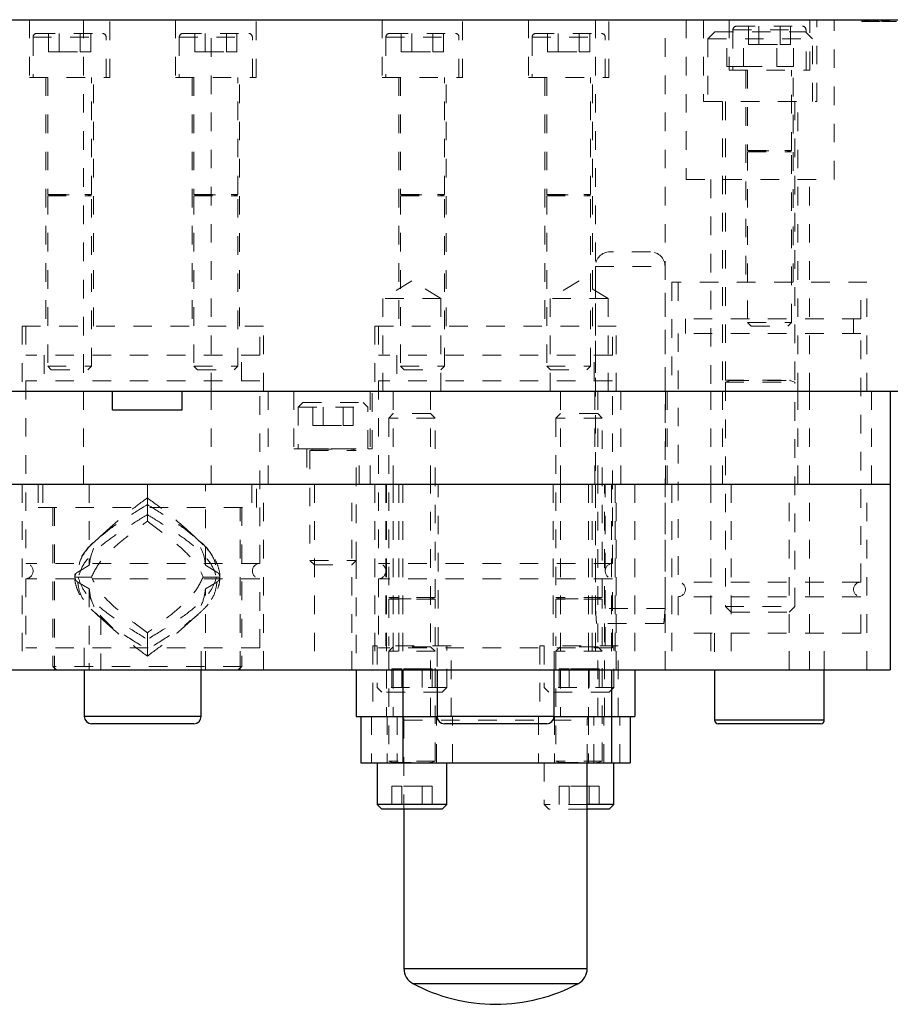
# Model space of a CAD drawing. Header units: inches. Extents: x 220 to 877, y 4 to 174.
# Tile 517 of 656: x 555.46 to 560.15, y 133.48 to 138.78. Entities that reach past the tile are written whole.
import ezdxf

# ---------------------------------------------------------------- set-up
doc = ezdxf.new("R2010")
doc.units = ezdxf.units.IN
doc.header["$LTSCALE"] = 0.5
doc.header["$MEASUREMENT"] = 0
doc.linetypes.add('HIDDEN', pattern=[0.225, 0.15, -0.075])
for name, color, linetype in [('DST-M-S', 53, 'Continuous'), ('PAD-M-S', 135, 'Continuous'), ('PBU-M-S', 8, 'Continuous'), ('PUN-M-S', 8, 'Continuous'), ('SVF-M-S', 8, 'Continuous')]:
    doc.layers.add(name, color=color, linetype=linetype)

msp = doc.modelspace()

# ---------------------------------------------------------------- linework, layer by layer
at = {"layer": 'DST-M-S', "linetype": 'Continuous', "lineweight": 25}
for p, q in [((541.97261, 138.77917), (575.47261, 138.77917)), ((541.97261, 136.77917), (575.47261, 136.77917)), ((555.80764, 135.27917), (555.80764, 135.02854)), ((556.43757, 135.02854), (556.43757, 135.27917)), ((557.70764, 135.27917), (557.70764, 135.02854)), ((558.33757, 135.02854), (558.33757, 135.27917)), ((556.43757, 135.02854), (555.80764, 135.02854)), ((558.33757, 135.02854), (557.70764, 135.02854)), ((556.3982, 134.98917), (555.84701, 134.98917)), ((558.2982, 134.98917), (557.74701, 134.98917))]:
    msp.add_line(p, q, dxfattribs=at)
at = {"layer": 'DST-M-S', "linetype": 'HIDDEN', "lineweight": 18}
for p, q in [((555.51237, 138.77917), (555.51237, 138.46869)), ((555.80386, 138.77917), (555.80386, 136.77917)), ((555.94544, 138.46869), (555.94544, 138.77917)), ((556.29977, 138.77917), (556.29977, 138.46869)), ((556.49136, 136.77917), (556.49136, 138.77917)), ((556.73284, 138.46869), (556.73284, 138.77917)), ((557.41237, 138.77917), (557.41237, 138.46869)), ((557.84544, 138.46869), (557.84544, 138.77917)), ((558.19977, 138.77917), (558.19977, 138.46869)), ((558.56011, 138.77917), (558.56011, 136.77917)), ((558.63284, 138.46869), (558.63284, 138.77917)), ((558.93511, 136.77917), (558.93511, 138.77917)), ((559.04911, 138.77917), (559.04911, 137.91917)), ((559.14311, 138.77917), (559.14311, 138.33917)), ((559.28107, 138.77917), (559.28107, 138.50806)), ((559.71414, 138.50806), (559.71414, 138.77917)), ((559.75211, 138.33917), (559.75211, 138.77917)), ((559.84611, 137.91917), (559.84611, 138.77917)), ((559.99535, 138.76917), (559.99535, 138.77917)), ((560.0092, 138.76917), (559.99535, 138.76917)), ((560.00305, 138.76917), (560.00305, 138.77917)), ((560.0092, 138.76917), (560.0092, 138.77917)), ((560.04165, 138.76917), (560.0092, 138.76917)), ((560.01382, 138.76917), (560.01382, 138.77917)), ((560.01389, 138.76917), (560.01389, 138.77917)), ((560.01826, 138.76917), (560.01826, 138.77917)), ((560.01889, 138.76917), (560.01889, 138.77917)), ((560.01997, 138.76917), (560.01997, 138.77917)), ((560.02043, 138.76917), (560.02043, 138.77917)), ((560.02151, 138.76917), (560.02151, 138.77917)), ((560.02535, 138.76917), (560.02535, 138.77917)), ((560.02711, 138.76917), (560.02711, 138.77917)), ((560.02711, 138.76917), (560.02711, 138.77917)), ((560.0272, 138.76917), (560.0272, 138.77917)), ((560.0272, 138.76917), (560.0272, 138.77917)), ((560.02855, 138.76917), (560.02855, 138.77917)), ((560.02855, 138.76917), (560.02855, 138.77917)), ((560.02855, 138.76917), (560.02855, 138.77917)), ((560.03228, 138.76917), (560.03228, 138.77917)), ((560.03261, 138.76917), (560.03261, 138.77917)), ((560.03261, 138.76917), (560.03261, 138.77917)), ((560.03273, 138.76917), (560.03273, 138.77917)), ((560.03273, 138.76917), (560.03273, 138.77917)), ((560.03273, 138.76917), (560.03273, 138.77917)), ((560.03458, 138.76917), (560.03458, 138.77917)), ((560.03458, 138.76917), (560.03458, 138.77917)), ((560.03531, 138.76917), (560.03531, 138.77917)), ((560.03531, 138.76917), (560.03531, 138.77917)), ((560.04098, 138.76917), (560.04098, 138.77917)), ((560.04098, 138.76917), (560.04098, 138.77917)), ((560.04098, 138.76917), (560.04098, 138.77917)), ((560.04165, 138.76917), (560.04165, 138.77917)), ((560.04165, 138.76917), (560.04165, 138.77917)), ((560.05843, 138.76917), (560.04165, 138.76917)), ((560.04192, 138.76917), (560.04192, 138.77917)), ((560.04192, 138.76917), (560.04192, 138.77917)), ((560.04192, 138.76917), (560.04192, 138.77917)), ((560.04956, 138.76917), (560.04956, 138.77917)), ((560.05687, 138.76917), (560.05687, 138.77917)), ((560.05843, 138.76917), (560.05843, 138.77917)), ((560.0591, 138.76917), (560.0591, 138.77917)), ((560.05997, 138.76917), (560.05997, 138.77917)), ((560.06007, 138.76917), (560.06007, 138.77917)), ((560.06694, 138.76917), (560.06694, 138.77917)), ((560.06761, 138.76917), (560.06761, 138.77917)), ((560.06769, 138.76917), (560.06769, 138.77917)), ((560.06776, 138.76917), (560.06776, 138.77917)), ((560.06884, 138.76917), (560.06884, 138.77917)), ((560.0692, 138.76917), (560.0692, 138.77917)), ((560.06997, 138.76917), (560.06997, 138.77917)), ((560.07074, 138.76917), (560.07074, 138.77917)), ((560.07127, 138.76917), (560.07127, 138.77917)), ((560.07228, 138.76917), (560.07228, 138.77917)), ((560.07997, 138.76917), (560.07997, 138.77917)), ((560.08151, 138.76917), (560.08151, 138.77917)), ((560.08305, 138.76917), (560.08305, 138.77917)), ((560.09843, 138.76917), (560.09843, 138.77917)), ((560.10458, 138.76917), (560.10458, 138.77917)), ((560.10672, 138.76917), (560.10672, 138.77917)), ((560.10766, 138.76917), (560.10766, 138.77917)), ((560.1092, 138.76917), (560.1092, 138.77917)), ((560.11019, 138.76917), (560.11019, 138.77917)), ((560.11055, 138.76917), (560.11055, 138.77917)), ((560.11458, 138.76917), (560.11458, 138.77917)), ((560.11535, 138.76917), (560.11535, 138.77917)), ((560.11535, 138.77917), (560.11535, 138.76917)), ((560.11583, 138.76917), (560.11583, 138.77917)), ((560.11843, 138.76917), (560.11843, 138.77917)), ((560.11939, 138.76917), (560.11939, 138.77917)), ((560.11997, 138.76917), (560.11997, 138.77917)), ((560.12095, 138.76917), (560.12095, 138.77917)), ((560.12608, 138.76917), (560.12608, 138.77917)), ((560.12718, 138.76917), (560.12718, 138.77917)), ((560.12843, 138.76917), (560.12843, 138.77917)), ((560.13168, 138.76917), (560.13168, 138.77917)), ((560.13168, 138.76917), (560.13168, 138.77917)), ((560.13305, 138.76917), (560.13305, 138.77917)), ((560.13358, 138.76917), (560.13358, 138.77917)), ((560.13401, 138.76917), (560.13401, 138.77917)), ((560.13427, 138.76917), (560.13427, 138.77917)), ((560.13689, 138.76917), (560.13689, 138.77917)), ((560.13843, 138.76917), (560.13843, 138.77917)), ((560.1404, 138.76917), (560.1404, 138.77917)), ((560.1404, 138.76917), (560.1404, 138.77917)), ((560.1405, 138.76917), (560.1405, 138.77917)), ((560.14093, 138.76917), (560.14093, 138.77917)), ((560.14093, 138.76917), (560.14093, 138.77917)), ((560.14362, 138.76917), (560.14362, 138.77917)), ((560.14422, 138.76917), (560.14422, 138.77917)), ((559.28107, 138.50806), (559.71414, 138.50806)), ((559.36965, 138.50806), (559.36965, 137.36633)), ((559.62556, 137.36633), (559.62556, 138.50806)), ((555.51237, 138.46869), (555.94544, 138.46869)), ((555.60095, 138.46869), (555.60095, 137.13011)), ((555.85686, 137.13011), (555.85686, 138.46869)), ((556.29977, 138.46869), (556.73284, 138.46869)), ((556.38835, 138.46869), (556.38835, 137.13011)), ((556.64426, 137.13011), (556.64426, 138.46869)), ((557.41237, 138.46869), (557.84544, 138.46869)), ((557.50095, 138.46869), (557.50095, 137.13011)), ((557.75686, 137.13011), (557.75686, 138.46869)), ((558.19977, 138.46869), (558.63284, 138.46869)), ((558.28835, 138.46869), (558.28835, 137.13011)), ((558.54426, 137.13011), (558.54426, 138.46869)), ((559.14311, 138.33917), (559.75211, 138.33917)), ((559.24461, 138.33917), (559.24461, 136.77917)), ((559.65061, 136.77917), (559.65061, 138.33917)), ((559.04911, 137.91917), (559.84611, 137.91917)), ((559.18211, 137.91917), (559.18211, 136.77917)), ((559.71311, 136.77917), (559.71311, 137.91917)), ((557.57261, 137.37305), (557.41636, 137.27917)), ((557.72886, 137.27917), (557.57261, 137.37305)), ((558.47261, 137.37305), (558.31636, 137.27917)), ((558.62886, 137.27917), (558.47261, 137.37305)), ((560.02261, 137.36633), (558.97261, 137.36633)), ((558.97261, 137.36633), (558.97261, 136.77917)), ((560.02261, 136.77917), (560.02261, 137.36633)), ((557.72886, 137.27917), (557.41636, 137.27917)), ((557.41636, 137.27917), (557.41636, 136.77917)), ((557.72886, 136.77917), (557.72886, 137.27917)), ((558.62886, 137.27917), (558.31636, 137.27917)), ((558.31636, 137.27917), (558.31636, 136.77917)), ((558.62886, 136.77917), (558.62886, 137.27917)), ((556.77261, 137.13011), (555.47261, 137.13011)), ((555.47261, 137.13011), (555.47261, 136.77917)), ((555.49268, 137.13011), (555.49268, 136.97263)), ((556.75253, 136.97263), (556.75253, 137.13011)), ((556.77261, 136.77917), (556.77261, 137.13011)), ((558.67261, 137.13011), (557.37261, 137.13011)), ((557.37261, 137.13011), (557.37261, 136.77917)), ((557.39268, 137.13011), (557.39268, 136.97263)), ((558.65253, 136.97263), (558.65253, 137.13011)), ((558.67261, 136.77917), (558.67261, 137.13011)), ((556.75253, 136.97263), (555.49268, 136.97263)), ((555.59111, 136.97263), (555.59111, 136.83484)), ((556.6541, 136.83484), (556.6541, 136.97263)), ((558.65253, 136.97263), (557.39268, 136.97263)), ((557.49111, 136.97263), (557.49111, 136.83484)), ((558.5541, 136.83484), (558.5541, 136.97263)), ((556.75253, 136.83484), (555.49268, 136.83484)), ((555.49268, 136.83484), (555.49268, 135.85251)), ((556.75253, 135.85251), (556.75253, 136.83484)), ((558.65253, 136.83484), (557.39268, 136.83484)), ((557.39268, 136.83484), (557.39268, 135.85251)), ((558.65253, 135.85251), (558.65253, 136.83484)), ((556.75253, 135.85251), (555.49268, 135.85251)), ((558.65253, 135.85251), (557.39268, 135.85251)), ((556.75253, 135.76992), (555.49268, 135.76992)), ((555.49268, 135.76992), (555.49268, 135.39783)), ((556.75253, 135.39783), (556.75253, 135.76992)), ((558.65253, 135.76992), (557.39268, 135.76992)), ((557.39268, 135.76992), (557.39268, 135.39783)), ((558.65253, 135.39783), (558.65253, 135.76992)), ((556.75253, 135.39783), (555.49268, 135.39783)), ((555.80764, 135.39783), (555.80764, 135.27917)), ((556.43757, 135.27917), (556.43757, 135.39783)), ((558.65253, 135.39783), (557.39268, 135.39783)), ((557.70764, 135.39783), (557.70764, 135.27917)), ((558.33757, 135.27917), (558.33757, 135.39783)), ((555.80764, 135.02854), (556.43757, 135.02854)), ((557.70764, 135.02854), (558.33757, 135.02854))]:
    msp.add_line(p, q, dxfattribs=at)
for centre, start, end in [((555.49072, 135.81121), 272.7294, 87.2706), ((556.75449, 135.81121), 92.7294, 267.2706), ((557.39072, 135.81121), 272.7294, 87.2706), ((558.65449, 135.81121), 92.7294, 267.2706)]:
    msp.add_arc(centre, 0.04134, start, end, dxfattribs=at)
at = {"layer": 'DST-M-S', "linetype": 'Continuous', "lineweight": 25}
for centre, start, end in [((555.84701, 135.02854), 180, 270), ((556.3982, 135.02854), 270, 0), ((557.74701, 135.02854), 180, 270), ((558.2982, 135.02854), 270, 0)]:
    msp.add_arc(centre, 0.03937, start, end, dxfattribs=at)
at = {"layer": 'DST-M-S', "linetype": 'HIDDEN', "lineweight": 18}
for points, knots in [([(560.07997, 138.76917), (560.07926, 138.76917), (560.07783, 138.76917), (560.06704, 138.76917), (560.05433, 138.76917), (560.04588, 138.76917), (560.04165, 138.76917)], [0, 0, 0, 0, 0.27914114, 0.55865369, 0.77905895, 1, 1, 1, 1]), ([(560.09294, 138.76917), (560.09026, 138.76917), (560.0816, 138.76917), (560.07288, 138.76917), (560.07145, 138.76917), (560.07074, 138.76917)], [0, 0, 0, 0, 0.1832463, 0.5915479, 1, 1, 1, 1]), ([(560.14422, 138.76917), (560.13967, 138.76917), (560.13056, 138.76917), (560.11908, 138.76917), (560.11066, 138.76917), (560.10804, 138.76917), (560.10672, 138.76917)], [0, 0, 0, 0, 0.28022079, 0.5599142, 0.77995189, 1, 1, 1, 1]), ([(560.18151, 138.76917), (560.18141, 138.76917), (560.1812, 138.76917), (560.17396, 138.76917), (560.16, 138.76917), (560.14948, 138.76917), (560.14422, 138.76917)], [0, 0, 0, 0, 0.2816547, 0.5601107, 0.7800798, 1, 1, 1, 1])]:
    msp.add_open_spline(points, degree=3, knots=knots, dxfattribs=at)
at = {"layer": 'PAD-M-S', "linetype": 'Continuous', "lineweight": 25}
for p, q in [((552.47261, 136.27917), (560.14761, 136.27917)), ((560.14761, 136.27917), (560.14761, 135.27917)), ((552.47261, 135.27917), (560.14761, 135.27917)), ((557.27261, 135.27917), (557.27261, 135.02917)), ((557.52261, 135.27917), (557.52261, 135.02917)), ((558.64761, 135.27917), (558.64761, 135.02917)), ((558.77261, 135.27917), (558.77261, 135.02917)), ((557.27261, 135.02917), (557.52261, 135.02917)), ((557.29761, 135.02917), (557.29761, 134.77917)), ((557.52261, 135.02917), (557.52261, 134.77917)), ((557.52261, 135.02917), (557.70764, 135.02917)), ((558.33757, 135.02917), (558.64761, 135.02917)), ((558.64761, 135.02917), (558.64761, 134.77917)), ((558.64761, 135.02917), (558.77261, 135.02917)), ((558.74761, 135.02917), (558.74761, 134.77917)), ((557.29761, 134.77917), (557.52261, 134.77917)), ((557.52261, 134.77917), (558.64761, 134.77917)), ((558.64761, 134.77917), (558.74761, 134.77917))]:
    msp.add_line(p, q, dxfattribs=at)
at = {"layer": 'PAD-M-S', "linetype": 'HIDDEN', "lineweight": 18}
for p, q in [((555.47261, 136.27917), (555.47261, 135.27917)), ((555.56011, 136.27917), (555.56011, 136.15417)), ((556.73511, 136.15417), (556.73511, 136.27917)), ((556.77261, 135.27917), (556.77261, 136.27917)), ((557.04711, 136.27917), (557.04711, 135.27917)), ((557.24811, 135.27917), (557.24811, 136.27917)), ((557.37261, 136.27917), (557.37261, 135.27917)), ((557.43211, 136.27917), (557.43211, 135.40917)), ((557.43511, 136.27917), (557.43511, 135.02917)), ((557.47211, 136.27917), (557.47211, 135.02917)), ((557.50261, 136.27917), (557.50261, 135.27917)), ((557.50261, 136.27917), (557.50261, 135.27917)), ((557.52261, 136.27917), (557.52261, 135.02917)), ((557.52261, 136.27917), (557.52261, 135.27917)), ((557.67311, 135.02917), (557.67311, 136.27917)), ((557.71311, 135.40917), (557.71311, 136.27917)), ((558.33211, 136.27917), (558.33211, 135.40917)), ((558.37211, 136.27917), (558.37211, 135.02917)), ((558.52261, 136.27917), (558.52261, 135.02917)), ((558.54261, 136.27917), (558.54261, 135.27917)), ((558.56011, 136.27917), (558.56011, 135.27917)), ((558.57311, 135.02917), (558.57311, 136.27917)), ((558.61011, 135.02917), (558.61011, 136.27917)), ((558.61311, 135.40917), (558.61311, 136.27917)), ((558.64761, 136.27917), (558.64761, 135.27917)), ((558.66761, 136.27917), (558.66761, 135.27917)), ((558.67261, 135.27917), (558.67261, 136.27917)), ((558.77261, 136.27917), (558.77261, 135.27917)), ((558.93511, 135.27917), (558.93511, 136.27917)), ((558.97261, 136.27917), (558.97261, 135.27917)), ((559.18211, 136.27917), (559.18211, 135.27917)), ((559.29136, 136.27917), (559.29136, 135.27917)), ((559.60386, 135.27917), (559.60386, 136.27917)), ((559.71311, 135.27917), (559.71311, 136.27917)), ((560.02261, 135.27917), (560.02261, 136.27917)), ((555.56011, 136.15417), (556.73511, 136.15417)), ((555.64761, 136.15417), (555.64761, 135.27917)), ((556.64761, 135.27917), (556.64761, 136.15417)), ((557.27261, 135.86867), (557.27261, 135.27917)), ((557.78361, 135.40917), (557.36161, 135.40917)), ((557.36161, 135.40917), (557.36161, 135.02917)), ((557.78361, 135.02917), (557.78361, 135.40917)), ((558.68361, 135.40917), (558.26161, 135.40917)), ((558.26161, 135.40917), (558.26161, 135.02917)), ((558.68361, 135.02917), (558.68361, 135.40917)), ((557.35386, 135.02917), (557.35386, 134.77917)), ((557.43979, 135.02917), (557.43979, 134.77917)), ((557.49261, 135.02917), (557.49261, 134.77917)), ((557.52261, 135.02917), (557.52261, 134.77917)), ((557.70542, 134.77917), (557.70542, 135.02917)), ((557.70764, 135.02917), (558.33757, 135.02917)), ((557.79136, 134.77917), (557.79136, 135.02917)), ((558.25386, 135.02917), (558.25386, 134.77917)), ((558.33979, 135.02917), (558.33979, 134.77917)), ((558.52261, 135.02917), (558.52261, 134.77917)), ((558.55261, 134.77917), (558.55261, 135.02917)), ((558.60542, 134.77917), (558.60542, 135.02917)), ((558.69136, 134.77917), (558.69136, 135.02917))]:
    msp.add_line(p, q, dxfattribs=at)
at = {"layer": 'PBU-M-S', "linetype": 'HIDDEN', "lineweight": 18}
for p, q in [((555.80386, 136.77917), (555.80386, 136.27917)), ((556.49136, 136.27917), (556.49136, 136.77917)), ((556.79761, 136.27917), (556.79761, 136.77917)), ((556.93661, 136.77917), (556.93661, 136.46917)), ((557.34761, 136.77917), (557.34761, 136.27917)), ((557.35861, 136.46917), (557.35861, 136.77917)), ((557.47211, 136.77917), (557.47211, 136.27917)), ((557.67311, 136.27917), (557.67311, 136.77917)), ((558.37211, 136.77917), (558.37211, 136.27917)), ((558.55761, 136.77917), (558.55761, 136.27917)), ((558.57311, 136.27917), (558.57311, 136.77917)), ((558.69761, 136.27917), (558.69761, 136.77917)), ((558.93761, 136.27917), (558.93761, 136.77917)), ((558.94761, 136.77917), (558.94761, 136.27917)), ((559.18211, 136.77917), (559.18211, 136.27917)), ((559.24461, 136.77917), (559.24461, 136.27917)), ((559.65061, 136.27917), (559.65061, 136.77917)), ((559.71311, 136.27917), (559.71311, 136.77917)), ((560.04761, 136.27917), (560.04761, 136.77917)), ((556.93661, 136.46917), (557.35861, 136.46917)), ((557.00711, 136.46917), (557.00711, 136.27917)), ((557.28811, 136.27917), (557.28811, 136.46917))]:
    msp.add_line(p, q, dxfattribs=at)
at = {"layer": 'PBU-M-S', "linetype": 'Continuous', "lineweight": 25}
for p, q in [((555.96011, 136.67917), (555.96011, 136.77917)), ((556.33511, 136.67917), (556.33511, 136.77917)), ((560.14761, 136.77917), (560.14761, 136.27917)), ((555.96011, 136.67917), (556.33511, 136.67917)), ((552.47261, 136.27917), (560.14761, 136.27917))]:
    msp.add_line(p, q, dxfattribs=at)
at = {"layer": 'PUN-M-S', "linetype": 'HIDDEN', "lineweight": 18}
for p, q in [((557.43511, 136.27917), (557.43511, 135.02917)), ((558.61011, 135.02917), (558.61011, 136.27917)), ((557.52911, 135.00917), (558.51433, 135.00917)), ((557.52911, 135.00917), (557.52911, 134.52917)), ((558.51611, 134.77917), (558.51611, 135.00917)), ((558.51611, 133.67104), (557.52911, 133.67104)), ((558.46883, 133.59183), (557.57638, 133.59183))]:
    msp.add_line(p, q, dxfattribs=at)
at = {"layer": 'PUN-M-S', "linetype": 'Continuous', "lineweight": 25}
for p, q in [((558.51611, 133.67104), (558.51611, 134.77917)), ((557.52911, 134.52917), (557.52911, 133.67104)), ((557.52911, 133.67104), (558.51611, 133.67104)), ((557.57638, 133.59183), (558.46883, 133.59183))]:
    msp.add_line(p, q, dxfattribs=at)
at = {"layer": 'PUN-M-S', "linetype": 'HIDDEN', "lineweight": 18}
for centre, start, end in [((557.50911, 135.00917), 0, 90), ((558.53611, 135.00917), 90, 180)]:
    msp.add_arc(centre, 0.02, start, end, dxfattribs=at)
at = {"layer": 'PUN-M-S', "linetype": 'Continuous', "lineweight": 25}
for centre, radius, start, end in [((557.61911, 133.67104), 0.09, 180, 241.6598), ((558.42611, 133.67104), 0.09, 298.3402, 0), ((558.02261, 134.41917), 0.94, 241.6598, 270), ((558.02261, 134.41917), 0.94, 270, 298.3402)]:
    msp.add_arc(centre, radius, start, end, dxfattribs=at)
at = {"layer": 'SVF-M-S', "linetype": 'HIDDEN', "lineweight": 18}
for p, q in [((555.55174, 138.70491), (555.90607, 138.70491)), ((555.61525, 138.60649), (555.61525, 138.70491)), ((555.67208, 138.60649), (555.67208, 138.70491)), ((555.78573, 138.60649), (555.78573, 138.70491)), ((555.84256, 138.60649), (555.84256, 138.70491)), ((556.33914, 138.70491), (556.69347, 138.70491)), ((556.40265, 138.60649), (556.40265, 138.70491)), ((556.45948, 138.60649), (556.45948, 138.70491)), ((556.57313, 138.60649), (556.57313, 138.70491)), ((556.62996, 138.60649), (556.62996, 138.70491)), ((557.45174, 138.70491), (557.80607, 138.70491)), ((557.51525, 138.60649), (557.51525, 138.70491)), ((557.57208, 138.60649), (557.57208, 138.70491)), ((557.68573, 138.60649), (557.68573, 138.70491)), ((557.74256, 138.60649), (557.74256, 138.70491)), ((558.23914, 138.70491), (558.59347, 138.70491)), ((558.30265, 138.60649), (558.30265, 138.70491)), ((558.35948, 138.60649), (558.35948, 138.70491)), ((558.47313, 138.60649), (558.47313, 138.70491)), ((558.52996, 138.60649), (558.52996, 138.70491)), ((559.20386, 138.71417), (559.16636, 138.67667)), ((559.20386, 138.71417), (559.69136, 138.71417)), ((559.26747, 138.52667), (559.26747, 138.71417)), ((559.30075, 138.7246), (559.69262, 138.7246)), ((559.30075, 138.7246), (559.30075, 138.50806)), ((559.32044, 138.74428), (559.67477, 138.74428)), ((559.35754, 138.52667), (559.35754, 138.71417)), ((559.38395, 138.64586), (559.38395, 138.74428)), ((559.44078, 138.64586), (559.44078, 138.74428)), ((559.53767, 138.52667), (559.53767, 138.71417)), ((559.55443, 138.64586), (559.55443, 138.74428)), ((559.61126, 138.64586), (559.61126, 138.74428)), ((559.62774, 138.52667), (559.62774, 138.71417)), ((559.72886, 138.67667), (559.69136, 138.71417)), ((559.69446, 138.50806), (559.69446, 138.7246)), ((555.53205, 138.68523), (555.92392, 138.68523)), ((555.53205, 138.68523), (555.53205, 138.46869)), ((555.92575, 138.46869), (555.92575, 138.68523)), ((556.31946, 138.68523), (556.71132, 138.68523)), ((556.31946, 138.68523), (556.31946, 138.46869)), ((556.71316, 138.46869), (556.71316, 138.68523)), ((557.43205, 138.68523), (557.82392, 138.68523)), ((557.43205, 138.68523), (557.43205, 138.46869)), ((557.82575, 138.46869), (557.82575, 138.68523)), ((558.21946, 138.68523), (558.61132, 138.68523)), ((558.21946, 138.68523), (558.21946, 138.46869)), ((558.61316, 138.46869), (558.61316, 138.68523)), ((559.16636, 138.67667), (559.72886, 138.67667)), ((559.16636, 138.67667), (559.16636, 138.33917)), ((559.72886, 138.33917), (559.72886, 138.67667)), ((555.61525, 138.60649), (555.67208, 138.60649)), ((555.67208, 138.60649), (555.78573, 138.60649)), ((555.78573, 138.60649), (555.84256, 138.60649)), ((556.40265, 138.60649), (556.45948, 138.60649)), ((556.45948, 138.60649), (556.57313, 138.60649)), ((556.57313, 138.60649), (556.62996, 138.60649)), ((557.51525, 138.60649), (557.57208, 138.60649)), ((557.57208, 138.60649), (557.68573, 138.60649)), ((557.68573, 138.60649), (557.74256, 138.60649)), ((558.30265, 138.60649), (558.35948, 138.60649)), ((558.35948, 138.60649), (558.47313, 138.60649)), ((558.47313, 138.60649), (558.52996, 138.60649)), ((559.38395, 138.64586), (559.44078, 138.64586)), ((559.44078, 138.64586), (559.55443, 138.64586)), ((559.55443, 138.64586), (559.61126, 138.64586)), ((559.26747, 138.52667), (559.35754, 138.52667)), ((559.35754, 138.52667), (559.53767, 138.52667)), ((559.37949, 138.50806), (559.37949, 138.0746)), ((559.53767, 138.52667), (559.62774, 138.52667)), ((559.61572, 138.0746), (559.61572, 138.50806)), ((555.61079, 138.46869), (555.61079, 137.83838)), ((555.84701, 137.83838), (555.84701, 138.46869)), ((556.3982, 138.46869), (556.3982, 137.83838)), ((556.63442, 137.83838), (556.63442, 138.46869)), ((557.51079, 138.46869), (557.51079, 137.83838)), ((557.74701, 137.83838), (557.74701, 138.46869)), ((558.2982, 138.46869), (558.2982, 137.83838)), ((558.53442, 137.83838), (558.53442, 138.46869)), ((559.26011, 138.33917), (559.26011, 136.83877)), ((559.63511, 136.83877), (559.63511, 138.33917)), ((559.37949, 138.0746), (559.61572, 138.0746)), ((559.39498, 138.07307), (559.37949, 138.06743)), ((559.37949, 138.06743), (559.61572, 138.06743)), ((559.37949, 138.06743), (559.37949, 137.1498)), ((559.39498, 138.07307), (559.59848, 138.07307)), ((559.61572, 138.06743), (559.60023, 138.07307)), ((559.61572, 137.1498), (559.61572, 138.06743)), ((555.61079, 137.83838), (555.84701, 137.83838)), ((555.62628, 137.83685), (555.61079, 137.83121)), ((555.61079, 137.83121), (555.84701, 137.83121)), ((555.61079, 137.83121), (555.61079, 136.91358)), ((555.62628, 137.83685), (555.82978, 137.83685)), ((555.84701, 137.83121), (555.83153, 137.83685)), ((555.84701, 136.91358), (555.84701, 137.83121)), ((556.3982, 137.83838), (556.63442, 137.83838)), ((556.41368, 137.83685), (556.3982, 137.83121)), ((556.3982, 137.83121), (556.63442, 137.83121)), ((556.3982, 137.83121), (556.3982, 136.91358)), ((556.41368, 137.83685), (556.61718, 137.83685)), ((556.63442, 137.83121), (556.61893, 137.83685)), ((556.63442, 136.91358), (556.63442, 137.83121)), ((557.51079, 137.83838), (557.74701, 137.83838)), ((557.52628, 137.83685), (557.51079, 137.83121)), ((557.51079, 137.83121), (557.74701, 137.83121)), ((557.51079, 137.83121), (557.51079, 136.91358)), ((557.52628, 137.83685), (557.72978, 137.83685)), ((557.74701, 137.83121), (557.73153, 137.83685)), ((557.74701, 136.91358), (557.74701, 137.83121)), ((558.2982, 137.83838), (558.53442, 137.83838)), ((558.31368, 137.83685), (558.2982, 137.83121)), ((558.2982, 137.83121), (558.53442, 137.83121)), ((558.2982, 137.83121), (558.2982, 136.91358)), ((558.31368, 137.83685), (558.51718, 137.83685)), ((558.53442, 137.83121), (558.51893, 137.83685)), ((558.53442, 136.91358), (558.53442, 137.83121)), ((558.85711, 137.52917), (558.63811, 137.52917)), ((558.56011, 137.45117), (558.93336, 137.45117)), ((558.56011, 137.45117), (558.56011, 135.60917)), ((558.93511, 135.60917), (558.93511, 137.45117)), ((559.00548, 137.36633), (559.00548, 137.16948)), ((559.98973, 137.16948), (559.98973, 137.36633)), ((559.98973, 137.16948), (559.00548, 137.16948)), ((559.04485, 137.16948), (559.04485, 137.09074)), ((559.95036, 137.09074), (559.95036, 137.16948)), ((559.37949, 137.1498), (559.61572, 137.1498)), ((559.37949, 137.1498), (559.39918, 137.13011)), ((559.39918, 137.13011), (559.59603, 137.13011)), ((559.59603, 137.13011), (559.61572, 137.1498)), ((559.98973, 137.09074), (559.00548, 137.09074)), ((559.00548, 137.09074), (559.00548, 135.75216)), ((559.98973, 135.75216), (559.98973, 137.09074)), ((555.61079, 136.91358), (555.84701, 136.91358)), ((555.61079, 136.91358), (555.63048, 136.89389)), ((555.82733, 136.89389), (555.84701, 136.91358)), ((556.3982, 136.91358), (556.63442, 136.91358)), ((556.3982, 136.91358), (556.41788, 136.89389)), ((556.61473, 136.89389), (556.63442, 136.91358)), ((557.51079, 136.91358), (557.74701, 136.91358)), ((557.51079, 136.91358), (557.53048, 136.89389)), ((557.72733, 136.89389), (557.74701, 136.91358)), ((558.2982, 136.91358), (558.53442, 136.91358)), ((558.2982, 136.91358), (558.31788, 136.89389)), ((558.51473, 136.89389), (558.53442, 136.91358)), ((555.63048, 136.89389), (555.82733, 136.89389)), ((556.41788, 136.89389), (556.61473, 136.89389)), ((557.53048, 136.89389), (557.72733, 136.89389)), ((558.31788, 136.89389), (558.51473, 136.89389)), ((559.26011, 136.83877), (559.63511, 136.83877)), ((559.28716, 136.83725), (559.26011, 136.8274)), ((559.26011, 136.8274), (559.63511, 136.8274)), ((559.26011, 136.8274), (559.26011, 135.62042)), ((559.28716, 136.83725), (559.60626, 136.83725)), ((559.63511, 136.8274), (559.60805, 136.83725)), ((559.63511, 135.62042), (559.63511, 136.8274)), ((556.98511, 136.71917), (556.96011, 136.69417)), ((556.96011, 136.69417), (557.33511, 136.69417)), ((556.96011, 136.69417), (556.96011, 136.46917)), ((556.98511, 136.71917), (557.31011, 136.71917)), ((557.03935, 136.59417), (557.03935, 136.71917)), ((557.09348, 136.59417), (557.09348, 136.71917)), ((557.20173, 136.59417), (557.20173, 136.71917)), ((557.25586, 136.59417), (557.25586, 136.71917)), ((557.33511, 136.69417), (557.31011, 136.71917)), ((557.33511, 136.46917), (557.33511, 136.69417)), ((557.47211, 136.65917), (557.44761, 136.63467)), ((557.69761, 136.63467), (557.44761, 136.63467)), ((557.44761, 136.63467), (557.44761, 135.66848)), ((557.67311, 136.65917), (557.47211, 136.65917)), ((557.69761, 136.63467), (557.67311, 136.65917)), ((557.69761, 135.66848), (557.69761, 136.63467)), ((558.37211, 136.65917), (558.34761, 136.63467)), ((558.59761, 136.63467), (558.34761, 136.63467)), ((558.34761, 136.63467), (558.34761, 135.66848)), ((558.57311, 136.65917), (558.37211, 136.65917)), ((558.59761, 136.63467), (558.57311, 136.65917)), ((558.59761, 135.66848), (558.59761, 136.63467)), ((557.03935, 136.59417), (557.09348, 136.59417)), ((557.09348, 136.59417), (557.20173, 136.59417)), ((557.20173, 136.59417), (557.25586, 136.59417)), ((557.02261, 136.46917), (557.02261, 136.46877)), ((557.02261, 136.46877), (557.27261, 136.46877)), ((557.04291, 136.46725), (557.02261, 136.45986)), ((557.02261, 136.45986), (557.27261, 136.45986)), ((557.02261, 136.45986), (557.02261, 135.86867)), ((557.04291, 136.46725), (557.25052, 136.46725)), ((557.27261, 136.45986), (557.2523, 136.46725)), ((557.27261, 136.46877), (557.27261, 136.46917)), ((557.27261, 135.86867), (557.27261, 136.45986)), ((555.58511, 136.27917), (555.58511, 136.15417)), ((555.83496, 136.27917), (555.83496, 135.84217)), ((556.14761, 136.27917), (556.14761, 136.20506)), ((556.46026, 135.84217), (556.46026, 136.27917)), ((556.71011, 136.27917), (556.71011, 136.15417)), ((556.14761, 136.16901), (556.14761, 136.20506)), ((556.14761, 136.14206), (556.14761, 136.16901)), ((555.63941, 136.15417), (555.63941, 135.29817)), ((556.14761, 136.11511), (556.14761, 136.14206)), ((556.14761, 136.07906), (556.14761, 136.11511)), ((556.65581, 136.15417), (556.65581, 135.29817)), ((555.96329, 136.05954), (555.89145, 135.99526)), ((556.40376, 135.99526), (556.33192, 136.05954)), ((556.33721, 136.05301), (556.36472, 136.02557)), ((556.40376, 135.99526), (556.33971, 136.05216)), ((555.89144, 135.99525), (555.85919, 135.96564)), ((556.42853, 135.97096), (556.40377, 135.99525)), ((555.83506, 135.84217), (555.77264, 135.80612)), ((556.46015, 135.84217), (556.52257, 135.80612)), ((557.02261, 135.86867), (557.27261, 135.86867)), ((557.02261, 135.86867), (557.04711, 135.84417)), ((557.04711, 135.84417), (557.24811, 135.84417)), ((557.24811, 135.84417), (557.27261, 135.86867)), ((555.83506, 135.71617), (555.77264, 135.75222)), ((556.46015, 135.71617), (556.52257, 135.75222)), ((559.98973, 135.75216), (559.00548, 135.75216)), ((555.83496, 135.71617), (555.83496, 135.27917)), ((556.46026, 135.27917), (556.46026, 135.71617)), ((557.69761, 135.66848), (557.44761, 135.66848)), ((557.44761, 135.66848), (557.46791, 135.66109)), ((557.69761, 135.65956), (557.44761, 135.65956)), ((557.44761, 135.65956), (557.44761, 135.40917)), ((557.46791, 135.66109), (557.67552, 135.66109)), ((557.6773, 135.66109), (557.69761, 135.66848)), ((557.69761, 135.40917), (557.69761, 135.65956)), ((558.59761, 135.66848), (558.34761, 135.66848)), ((558.34761, 135.66848), (558.36791, 135.66109)), ((558.59761, 135.65956), (558.34761, 135.65956)), ((558.34761, 135.65956), (558.34761, 135.40917)), ((558.36791, 135.66109), (558.57552, 135.66109)), ((558.5773, 135.66109), (558.59761, 135.66848)), ((558.59761, 135.40917), (558.59761, 135.65956)), ((559.98973, 135.67342), (559.00548, 135.67342)), ((559.00548, 135.67342), (559.00548, 135.47657)), ((559.98973, 135.47657), (559.98973, 135.67342)), ((558.93511, 135.60917), (558.56011, 135.60917)), ((558.56011, 135.60917), (558.5671, 135.52917)), ((558.92811, 135.52917), (558.93511, 135.60917)), ((559.26011, 135.62042), (559.63511, 135.62042)), ((559.26011, 135.62042), (559.29136, 135.58917)), ((559.29136, 135.58917), (559.60386, 135.58917)), ((559.60386, 135.58917), (559.63511, 135.62042)), ((555.89145, 135.56298), (555.96334, 135.4987)), ((555.89145, 135.56298), (555.95555, 135.50607)), ((555.89726, 135.56778), (555.89394, 135.5733)), ((555.96181, 135.50366), (555.89726, 135.56778)), ((555.89726, 135.56778), (555.89726, 135.27917)), ((556.33187, 135.4987), (556.40376, 135.56298)), ((558.92811, 135.52917), (558.5671, 135.52917)), ((556.14761, 135.44323), (556.14761, 135.47928)), ((559.98973, 135.47657), (559.00548, 135.47657)), ((559.20233, 135.47657), (559.20233, 135.27917)), ((559.79288, 135.27917), (559.79288, 135.47657)), ((556.14761, 135.41628), (556.14761, 135.44323)), ((556.14761, 135.38933), (556.14761, 135.41628)), ((556.14761, 135.35328), (556.14761, 135.38933)), ((557.38511, 135.40917), (557.38511, 135.18417)), ((557.47211, 135.40417), (557.44761, 135.37967)), ((557.69761, 135.37967), (557.44761, 135.37967)), ((557.44761, 135.37967), (557.44761, 134.78848)), ((557.67311, 135.40417), (557.47211, 135.40417)), ((557.69761, 135.37967), (557.67311, 135.40417)), ((557.69761, 134.78848), (557.69761, 135.37967)), ((557.76011, 135.18417), (557.76011, 135.40917)), ((558.28511, 135.40917), (558.28511, 135.18417)), ((558.37211, 135.40417), (558.34761, 135.37967)), ((558.59761, 135.37967), (558.34761, 135.37967)), ((558.34761, 135.37967), (558.34761, 134.78848)), ((558.57311, 135.40417), (558.37211, 135.40417)), ((558.59761, 135.37967), (558.57311, 135.40417)), ((558.59761, 134.78848), (558.59761, 135.37967)), ((558.66011, 135.18417), (558.66011, 135.40917)), ((556.65581, 135.29817), (555.63941, 135.29817)), ((555.65841, 135.27917), (555.63941, 135.29817)), ((556.63681, 135.27917), (556.65581, 135.29817)), ((557.51848, 135.28417), (557.46435, 135.28417)), ((557.46435, 135.28417), (557.46435, 135.15917)), ((557.51848, 135.28417), (557.51848, 135.15917)), ((557.62673, 135.28417), (557.51848, 135.28417)), ((557.62673, 135.28417), (557.62673, 135.15917)), ((557.68086, 135.28417), (557.62673, 135.28417)), ((557.68086, 135.28417), (557.68086, 135.15917)), ((558.41848, 135.28417), (558.36435, 135.28417)), ((558.36435, 135.28417), (558.36435, 135.15917)), ((558.41848, 135.28417), (558.41848, 135.15917)), ((558.52673, 135.28417), (558.41848, 135.28417)), ((558.52673, 135.28417), (558.52673, 135.15917)), ((558.58086, 135.28417), (558.52673, 135.28417)), ((558.58086, 135.28417), (558.58086, 135.15917)), ((557.76011, 135.18417), (557.38511, 135.18417)), ((557.38511, 135.18417), (557.41011, 135.15917)), ((557.73511, 135.15917), (557.41011, 135.15917)), ((557.73511, 135.15917), (557.76011, 135.18417)), ((558.66011, 135.18417), (558.28511, 135.18417)), ((558.28511, 135.18417), (558.31011, 135.15917)), ((558.63511, 135.15917), (558.31011, 135.15917)), ((558.63511, 135.15917), (558.66011, 135.18417)), ((559.20233, 135.00885), (559.79288, 135.00885)), ((557.69761, 134.78848), (557.44761, 134.78848)), ((557.44761, 134.78848), (557.46791, 134.78109)), ((557.69761, 134.77956), (557.44761, 134.77956)), ((557.44761, 134.77956), (557.44761, 134.77917)), ((557.46791, 134.78109), (557.67552, 134.78109)), ((557.6773, 134.78109), (557.69761, 134.78848)), ((557.69761, 134.77917), (557.69761, 134.77956)), ((558.28511, 134.77917), (558.28511, 134.55417)), ((558.59761, 134.78848), (558.34761, 134.78848)), ((558.34761, 134.78848), (558.36791, 134.78109)), ((558.59761, 134.77956), (558.34761, 134.77956)), ((558.34761, 134.77956), (558.34761, 134.77917)), ((558.36791, 134.78109), (558.57552, 134.78109)), ((558.5773, 134.78109), (558.59761, 134.78848)), ((558.59761, 134.77917), (558.59761, 134.77956)), ((557.51848, 134.65417), (557.46435, 134.65417)), ((557.46435, 134.65417), (557.46435, 134.52917)), ((557.51848, 134.65417), (557.51848, 134.52917)), ((557.62673, 134.65417), (557.51848, 134.65417)), ((557.62673, 134.65417), (557.62673, 134.52917)), ((557.68086, 134.65417), (557.62673, 134.65417)), ((557.68086, 134.65417), (557.68086, 134.52917)), ((558.41848, 134.65417), (558.36435, 134.65417)), ((558.36435, 134.65417), (558.36435, 134.52917)), ((558.41848, 134.65417), (558.41848, 134.52917)), ((558.52673, 134.65417), (558.41848, 134.65417)), ((558.52673, 134.65417), (558.52673, 134.52917)), ((558.58086, 134.65417), (558.52673, 134.65417)), ((558.58086, 134.65417), (558.58086, 134.52917)), ((558.51611, 134.55417), (558.28511, 134.55417)), ((558.28511, 134.55417), (558.31011, 134.52917)), ((558.51611, 134.52917), (558.31011, 134.52917))]:
    msp.add_line(p, q, dxfattribs=at)
at = {"layer": 'SVF-M-S', "linetype": 'Continuous', "lineweight": 25}
for p, q in [((559.20233, 135.27917), (559.20233, 135.00885)), ((559.79288, 135.00885), (559.79288, 135.27917)), ((559.79288, 135.00885), (559.20233, 135.00885)), ((559.7732, 134.98917), (559.22201, 134.98917)), ((557.38511, 134.77917), (557.38511, 134.55417)), ((557.76011, 134.55417), (557.76011, 134.77917)), ((558.66011, 134.55417), (558.66011, 134.77917)), ((557.38511, 134.55417), (557.41011, 134.52917)), ((557.76011, 134.55417), (557.38511, 134.55417)), ((557.73511, 134.52917), (557.41011, 134.52917)), ((557.73511, 134.52917), (557.76011, 134.55417)), ((558.66011, 134.55417), (558.51611, 134.55417)), ((558.63511, 134.52917), (558.51611, 134.52917)), ((558.63511, 134.52917), (558.66011, 134.55417))]:
    msp.add_line(p, q, dxfattribs=at)
at = {"layer": 'SVF-M-S', "linetype": 'HIDDEN', "lineweight": 18}
for centre, radius, start, end in [((555.55174, 138.68523), 0.01969, 90, 180), ((555.90607, 138.68523), 0.01969, 0, 90), ((556.33914, 138.68523), 0.01969, 90, 180), ((556.69347, 138.68523), 0.01969, 0, 90), ((557.45174, 138.68523), 0.01969, 90, 180), ((557.80607, 138.68523), 0.01969, 0, 90), ((558.23914, 138.68523), 0.01969, 90, 180), ((558.59347, 138.68523), 0.01969, 0, 90), ((559.32044, 138.7246), 0.01969, 90, 180), ((559.67477, 138.7246), 0.01969, 0, 90), ((559.39471, 138.07381), 0.000787, 290, 90), ((559.6005, 138.07381), 0.000787, 90, 250), ((555.62601, 137.83759), 0.000787, 290, 90), ((555.8318, 137.83759), 0.000787, 90, 250), ((556.41342, 137.83759), 0.000787, 290, 90), ((556.6192, 137.83759), 0.000787, 90, 250), ((557.52601, 137.83759), 0.000787, 290, 90), ((557.7318, 137.83759), 0.000787, 90, 250), ((558.31342, 137.83759), 0.000787, 290, 90), ((558.5192, 137.83759), 0.000787, 90, 250), ((558.63811, 137.45117), 0.078, 90, 180), ((558.85711, 137.45117), 0.078, 0, 90), ((559.28689, 136.83799), 0.000787, 290, 90), ((559.60832, 136.83799), 0.000787, 90, 250), ((557.04264, 136.46799), 0.000787, 290, 90), ((557.25257, 136.46799), 0.000787, 90, 250), ((559.00548, 135.71279), 0.03937, 270, 90), ((559.98973, 135.71279), 0.03937, 90, 270), ((557.46764, 135.66035), 0.000787, 270, 70), ((557.67757, 135.66035), 0.000787, 110, 270), ((558.36764, 135.66035), 0.000787, 270, 70), ((558.57757, 135.66035), 0.000787, 110, 270), ((557.46764, 134.78035), 0.000787, 270, 70), ((557.67757, 134.78035), 0.000787, 110, 270), ((558.36764, 134.78035), 0.000787, 270, 70), ((558.57757, 134.78035), 0.000787, 110, 270)]:
    msp.add_arc(centre, radius, start, end, dxfattribs=at)
at = {"layer": 'SVF-M-S', "linetype": 'Continuous', "lineweight": 25}
for centre, start, end in [((559.22201, 135.00885), 180, 270), ((559.7732, 135.00885), 270, 0)]:
    msp.add_arc(centre, 0.01969, start, end, dxfattribs=at)
at = {"layer": 'SVF-M-S', "linetype": 'HIDDEN', "lineweight": 18}
for points, knots in [([(556.14761, 136.16901), (556.11097, 136.14643), (556.03771, 136.10128), (555.93687, 136.03352), (555.8502, 135.9618), (555.78552, 135.88593), (555.77694, 135.83272), (555.77264, 135.80612)], [0, 0, 0, 0, 0.1867859, 0.3735113, 0.5602438, 0.7800974, 1, 1, 1, 1]), ([(556.14761, 136.20506), (556.11706, 136.18248), (556.05597, 136.13732), (555.97202, 136.06957), (555.89952, 135.99785), (555.84585, 135.922), (555.83859, 135.86878), (555.83496, 135.84217)], [0, 0, 0, 0, 0.18674267, 0.37347486, 0.56021823, 0.78011114, 1, 1, 1, 1]), ([(556.14761, 136.16901), (556.11116, 136.14643), (556.03829, 136.10128), (555.95032, 136.04382), (555.91, 136.00896), (555.8958, 135.99667)], [0, 0, 0, 0, 0.3931515, 0.7861755, 1, 1, 1, 1]), ([(556.46015, 135.84217), (556.45757, 135.86474), (556.45241, 135.90988), (556.41133, 135.97767), (556.34622, 136.04935), (556.25557, 136.12525), (556.1836, 136.17845), (556.14761, 136.20506)], [0, 0, 0, 0, 0.18677236, 0.3734653, 0.56024049, 0.78006452, 1, 1, 1, 1]), ([(556.14761, 136.16901), (556.18424, 136.14643), (556.2575, 136.10128), (556.35834, 136.03352), (556.44501, 135.9618), (556.50969, 135.88593), (556.51827, 135.83272), (556.52257, 135.80612)], [0, 0, 0, 0, 0.1867859, 0.3735113, 0.5602438, 0.7800974, 1, 1, 1, 1]), ([(556.14761, 136.16901), (556.18405, 136.14643), (556.25692, 136.10128), (556.3449, 136.04381), (556.38522, 136.00895), (556.39944, 135.99666)], [0, 0, 0, 0, 0.3931109, 0.7860944, 1, 1, 1, 1]), ([(556.14761, 136.11511), (556.11369, 136.0942), (556.04586, 136.0524), (555.95129, 135.9897), (555.86728, 135.92326), (555.80008, 135.85308), (555.7835, 135.8038), (555.77522, 135.77917)], [0, 0, 0, 0, 0.1867762, 0.3735154, 0.5602057, 0.7801315, 1, 1, 1, 1]), ([(556.14761, 136.11511), (556.11369, 136.0942), (556.04586, 136.0524), (555.95129, 135.9897), (555.86728, 135.92326), (555.80008, 135.85308), (555.7835, 135.8038), (555.77522, 135.77917)], [0, 0, 0, 0, 0.1867762, 0.3735154, 0.5602057, 0.7801315, 1, 1, 1, 1]), ([(556.14761, 136.11511), (556.18152, 136.0942), (556.24935, 136.0524), (556.34392, 135.9897), (556.42793, 135.92326), (556.49513, 135.85308), (556.51171, 135.8038), (556.51999, 135.77917)], [0, 0, 0, 0, 0.1867762, 0.3735154, 0.5602057, 0.7801315, 1, 1, 1, 1]), ([(556.14761, 136.11511), (556.18152, 136.0942), (556.24935, 136.0524), (556.34392, 135.9897), (556.42793, 135.92326), (556.49513, 135.85308), (556.51171, 135.8038), (556.51999, 135.77917)], [0, 0, 0, 0, 0.1867762, 0.3735154, 0.5602057, 0.7801315, 1, 1, 1, 1]), ([(555.84651, 135.77917), (555.86057, 135.80715), (555.8887, 135.86312), (555.96927, 135.94117), (556.05824, 136.01308), (556.11782, 136.05706), (556.14761, 136.07906)], [0, 0, 0, 0, 0.2798389, 0.5596675, 0.7798279, 1, 1, 1, 1]), ([(556.14761, 136.07906), (556.18551, 136.05107), (556.2613, 135.99513), (556.35258, 135.91702), (556.41741, 135.84517), (556.43823, 135.80116), (556.44863, 135.77917)], [0, 0, 0, 0, 0.2799057, 0.5596598, 0.7798852, 1, 1, 1, 1]), ([(555.93052, 136.0256), (555.93572, 136.03219), (555.94195, 136.04007), (555.95135, 136.04797), (555.95289, 136.04926)], [0, 0, 0, 0, 0.8365371, 1, 1, 1, 1]), ([(555.85919, 135.96564), (555.85473, 135.96162), (555.83638, 135.94508), (555.80406, 135.90757), (555.77327, 135.85891), (555.75896, 135.81366), (555.75767, 135.7889), (555.75718, 135.77949)], [0, 0, 0, 0, 0.0664098, 0.2730744, 0.6134239, 0.8529925, 1, 1, 1, 1]), ([(555.86037, 135.96716), (555.85981, 135.9667), (555.82728, 135.93966), (555.78723, 135.88593), (555.77751, 135.83272), (555.77264, 135.80612)], [0, 0, 0, 0, 0.0085509, 0.5042202, 1, 1, 1, 1]), ([(556.42852, 135.97243), (556.4312, 135.97022), (556.46611, 135.94142), (556.50818, 135.88593), (556.51777, 135.83272), (556.52257, 135.80612)], [0, 0, 0, 0, 0.0399952, 0.5199441, 1, 1, 1, 1]), ([(556.53807, 135.7792), (556.53809, 135.77938), (556.53913, 135.79188), (556.53412, 135.82056), (556.51682, 135.86903), (556.48291, 135.92072), (556.44505, 135.9557), (556.42853, 135.97096)], [0, 0, 0, 0, 0.0027166, 0.1900782, 0.4422816, 0.7566688, 1, 1, 1, 1]), ([(555.77264, 135.80612), (555.77017, 135.80435), (555.76522, 135.80081), (555.75891, 135.79168), (555.75778, 135.7839), (555.75709, 135.77917)], [0, 0, 0, 0, 0.2808789, 0.5625042, 1, 1, 1, 1]), ([(556.52257, 135.80612), (556.52504, 135.80435), (556.52999, 135.80081), (556.5363, 135.79168), (556.53743, 135.7839), (556.53812, 135.77917)], [0, 0, 0, 0, 0.2808789, 0.5625042, 1, 1, 1, 1]), ([(555.75715, 135.77913), (555.75713, 135.77891), (555.75605, 135.76636), (555.76098, 135.7376), (555.77839, 135.68908), (555.8189, 135.62932), (555.86595, 135.5863), (555.89144, 135.56299)], [0, 0, 0, 0, 0.0030591, 0.1691509, 0.3924479, 0.6708719, 1, 1, 1, 1]), ([(555.75696, 135.77917), (555.7577, 135.77917), (555.75903, 135.77917), (555.77017, 135.77917), (555.77506, 135.77917)], [0, 0, 0, 0, 0.5612126, 1, 1, 1, 1]), ([(555.77264, 135.75222), (555.77017, 135.75398), (555.76522, 135.75752), (555.75891, 135.76666), (555.75778, 135.77443), (555.75709, 135.77917)], [0, 0, 0, 0, 0.28087893, 0.56250419, 1, 1, 1, 1]), ([(555.77264, 135.75222), (555.77573, 135.72963), (555.78192, 135.68445), (555.83127, 135.61674), (555.90922, 135.545), (556.01804, 135.46916), (556.10442, 135.41594), (556.14761, 135.38933)], [0, 0, 0, 0, 0.1866588, 0.3734284, 0.5601675, 0.7800825, 1, 1, 1, 1]), ([(555.77506, 135.77917), (555.78774, 135.77917), (555.81037, 135.77917), (555.83547, 135.77917), (555.84651, 135.77917)], [0, 0, 0, 0, 0.559993, 1, 1, 1, 1]), ([(555.77512, 135.77917), (555.78176, 135.75826), (555.79504, 135.71643), (555.84794, 135.65376), (555.92505, 135.58733), (556.02765, 135.51713), (556.10762, 135.46786), (556.14761, 135.44323)], [0, 0, 0, 0, 0.1866411, 0.3734192, 0.5601372, 0.7800682, 1, 1, 1, 1]), ([(555.77512, 135.77917), (555.78176, 135.75826), (555.79504, 135.71643), (555.84794, 135.65376), (555.92505, 135.58733), (556.02765, 135.51713), (556.10762, 135.46786), (556.14761, 135.44323)], [0, 0, 0, 0, 0.1866411, 0.3734192, 0.5601372, 0.7800682, 1, 1, 1, 1]), ([(556.14761, 135.47928), (556.1097, 135.50726), (556.03388, 135.56324), (555.9425, 135.64127), (555.87788, 135.71319), (555.857, 135.75717), (555.84655, 135.77917)], [0, 0, 0, 0, 0.2798537, 0.5597007, 0.7798452, 1, 1, 1, 1]), ([(556.52009, 135.77917), (556.51345, 135.75826), (556.50017, 135.71643), (556.44727, 135.65376), (556.37016, 135.58733), (556.26756, 135.51713), (556.18759, 135.46786), (556.14761, 135.44323)], [0, 0, 0, 0, 0.1866411, 0.3734192, 0.5601372, 0.7800682, 1, 1, 1, 1]), ([(556.52009, 135.77917), (556.51345, 135.75826), (556.50017, 135.71643), (556.44727, 135.65376), (556.37016, 135.58733), (556.26756, 135.51713), (556.18759, 135.46786), (556.14761, 135.44323)], [0, 0, 0, 0, 0.1866411, 0.3734192, 0.5601372, 0.7800682, 1, 1, 1, 1]), ([(556.4487, 135.77917), (556.43464, 135.75118), (556.40651, 135.69521), (556.32594, 135.61716), (556.23697, 135.54526), (556.1774, 135.50127), (556.14761, 135.47928)], [0, 0, 0, 0, 0.27983895, 0.55966754, 0.77982794, 1, 1, 1, 1]), ([(556.52257, 135.75222), (556.51948, 135.72963), (556.51329, 135.68445), (556.46394, 135.61674), (556.38599, 135.545), (556.27717, 135.46916), (556.19079, 135.41594), (556.14761, 135.38933)], [0, 0, 0, 0, 0.1866588, 0.3734284, 0.5601675, 0.7800825, 1, 1, 1, 1]), ([(556.52257, 135.75222), (556.51948, 135.72963), (556.51329, 135.68445), (556.46394, 135.61674), (556.38599, 135.545), (556.27717, 135.46916), (556.19079, 135.41594), (556.14761, 135.38933)], [0, 0, 0, 0, 0.1866588, 0.3734284, 0.5601675, 0.7800825, 1, 1, 1, 1]), ([(556.40377, 135.56299), (556.41947, 135.57687), (556.44932, 135.60328), (556.49136, 135.65071), (556.52185, 135.69933), (556.53639, 135.74465), (556.53759, 135.76943), (556.53805, 135.77889)], [0, 0, 0, 0, 0.1970882, 0.3748164, 0.667509, 0.8731435, 1, 1, 1, 1]), ([(556.52015, 135.77917), (556.50747, 135.77917), (556.48484, 135.77917), (556.45975, 135.77917), (556.4487, 135.77917)], [0, 0, 0, 0, 0.559993, 1, 1, 1, 1]), ([(556.53826, 135.77917), (556.53751, 135.77917), (556.53618, 135.77917), (556.52504, 135.77917), (556.52015, 135.77917)], [0, 0, 0, 0, 0.5612126, 1, 1, 1, 1]), ([(556.52257, 135.75222), (556.52504, 135.75398), (556.52999, 135.75752), (556.5363, 135.76666), (556.53743, 135.77443), (556.53812, 135.77917)], [0, 0, 0, 0, 0.2808789, 0.5625042, 1, 1, 1, 1]), ([(555.84812, 135.64962), (555.84787, 135.65004), (555.83444, 135.67225), (555.8347, 135.69442), (555.83496, 135.71617)], [0, 0, 0, 0, 0.0189524, 1, 1, 1, 1]), ([(555.83506, 135.71617), (555.83764, 135.69358), (555.84279, 135.64841), (555.88393, 135.58069), (555.9489, 135.50895), (556.03961, 135.43311), (556.1116, 135.37989), (556.14761, 135.35328)], [0, 0, 0, 0, 0.1866596, 0.3734181, 0.5601493, 0.7800735, 1, 1, 1, 1]), ([(556.14761, 135.35328), (556.17815, 135.37585), (556.23924, 135.42101), (556.32319, 135.48876), (556.39569, 135.56048), (556.44936, 135.63633), (556.45662, 135.68956), (556.46026, 135.71617)], [0, 0, 0, 0, 0.18674267, 0.37347486, 0.56021823, 0.78011114, 1, 1, 1, 1]), ([(555.86436, 135.58985), (555.87837, 135.57623), (555.91975, 135.53603), (556.01877, 135.46916), (556.10466, 135.41594), (556.14761, 135.38933)], [0, 0, 0, 0, 0.2038406, 0.601918, 1, 1, 1, 1]), ([(556.36623, 135.5344), (556.36061, 135.52725), (556.35394, 135.51878), (556.34385, 135.5103), (556.34227, 135.50897)], [0, 0, 0, 0, 0.8437578, 1, 1, 1, 1])]:
    msp.add_open_spline(points, degree=3, knots=knots, dxfattribs=at)

doc.saveas('drawing.dxf')
